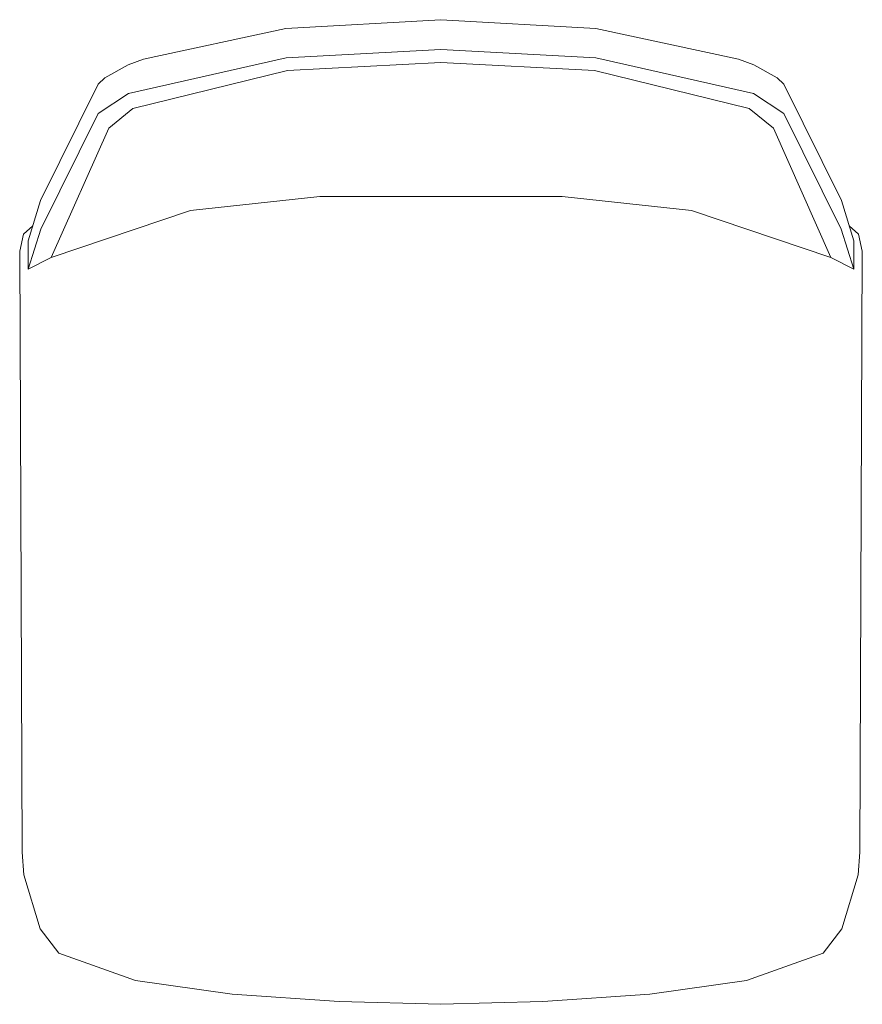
# Model space of a CAD drawing. Header units: feet. Extents: x 8 to 127, y 6 to 90.
# Tile 395 of 538: x 51.93 to 52.168, y 50.407 to 50.684. Entities that reach past the tile are written whole.
import ezdxf

# ---------------------------------------------------------------- set-up
doc = ezdxf.new("R2010")
doc.units = ezdxf.units.FT
doc.header["$MEASUREMENT"] = 0
doc.layers.add('MOBILIÁRIO - móveis', color=250, linetype='Continuous')

msp = doc.modelspace()

# ---------------------------------------------------------------- linework, layer by layer
at = {"layer": 'MOBILIÁRIO - móveis', "lineweight": 5}
for p, q in [((52.04876, 50.68438), (52.00507, 50.68188)), ((52.04876, 50.68438), (52.09245, 50.68188)), ((52.00507, 50.68188), (51.9649, 50.67324)), ((52.09245, 50.68188), (52.13262, 50.67324)), ((52.00509, 50.67359), (52.04876, 50.67596)), ((52.09243, 50.67359), (52.04876, 50.67596)), ((51.96061, 50.67168), (51.95399, 50.66796)), ((51.9649, 50.67324), (51.96061, 50.67168)), ((51.96066, 50.66358), (52.00509, 50.67359)), ((52.00546, 50.67006), (52.04876, 50.67228)), ((52.09206, 50.67006), (52.04876, 50.67228)), ((52.13686, 50.66358), (52.09243, 50.67359)), ((52.13262, 50.67324), (52.13692, 50.67168)), ((52.13692, 50.67168), (52.14353, 50.66796)), ((51.96188, 50.65936), (52.00546, 50.67006)), ((52.13564, 50.65936), (52.09206, 50.67006)), ((51.95214, 50.6662), (51.93591, 50.63337)), ((51.95399, 50.66796), (51.95214, 50.6662)), ((52.14353, 50.66796), (52.14538, 50.6662)), ((52.14538, 50.6662), (52.16161, 50.63337)), ((51.95214, 50.65789), (51.96066, 50.66358)), ((52.14538, 50.65789), (52.13686, 50.66358)), ((51.93595, 50.62531), (51.95214, 50.65789)), ((51.95509, 50.6538), (51.96188, 50.65936)), ((52.14244, 50.6538), (52.13564, 50.65936)), ((52.16157, 50.62531), (52.14538, 50.65789)), ((51.93891, 50.6173), (51.95509, 50.6538)), ((52.15861, 50.6173), (52.14244, 50.6538)), ((51.93591, 50.63337), (51.93241, 50.62206)), ((51.97813, 50.63055), (52.0146, 50.6345)), ((52.0146, 50.6345), (52.04876, 50.6345)), ((52.08292, 50.6345), (52.04876, 50.6345)), ((52.11939, 50.63055), (52.08292, 50.6345)), ((52.16161, 50.63337), (52.16511, 50.62206)), ((51.93891, 50.6173), (51.97813, 50.63055)), ((52.15861, 50.6173), (52.11939, 50.63055)), ((51.93372, 50.62628), (51.93111, 50.6239)), ((51.93241, 50.61404), (51.93595, 50.62531)), ((52.16511, 50.61404), (52.16157, 50.62531)), ((52.16381, 50.62628), (52.16641, 50.6239)), ((51.93111, 50.6239), (51.93001, 50.61911)), ((51.93241, 50.62206), (51.93241, 50.61404)), ((52.16511, 50.62206), (52.16511, 50.61404)), ((52.16641, 50.6239), (52.16751, 50.61911)), ((51.93001, 50.61911), (51.93068, 50.44969)), ((52.16751, 50.61911), (52.16685, 50.44969)), ((51.93241, 50.61404), (51.93891, 50.6173)), ((52.16511, 50.61404), (52.15861, 50.6173)), ((51.93068, 50.44969), (51.93115, 50.44324)), ((52.16685, 50.44969), (52.16638, 50.44324)), ((51.93115, 50.44324), (51.93576, 50.42806)), ((52.16638, 50.44324), (52.16176, 50.42806)), ((51.93576, 50.42806), (51.94106, 50.42113)), ((52.16176, 50.42806), (52.15647, 50.42113)), ((51.94106, 50.42113), (51.96269, 50.41349)), ((52.15647, 50.42113), (52.13484, 50.41349)), ((51.96269, 50.41349), (51.98991, 50.40964)), ((52.13484, 50.41349), (52.10761, 50.40964)), ((51.98991, 50.40964), (52.02005, 50.40754)), ((52.02005, 50.40754), (52.04876, 50.40675)), ((52.07747, 50.40754), (52.04876, 50.40675)), ((52.10761, 50.40964), (52.07747, 50.40754))]:
    msp.add_line(p, q, dxfattribs=at)

doc.saveas('drawing.dxf')
